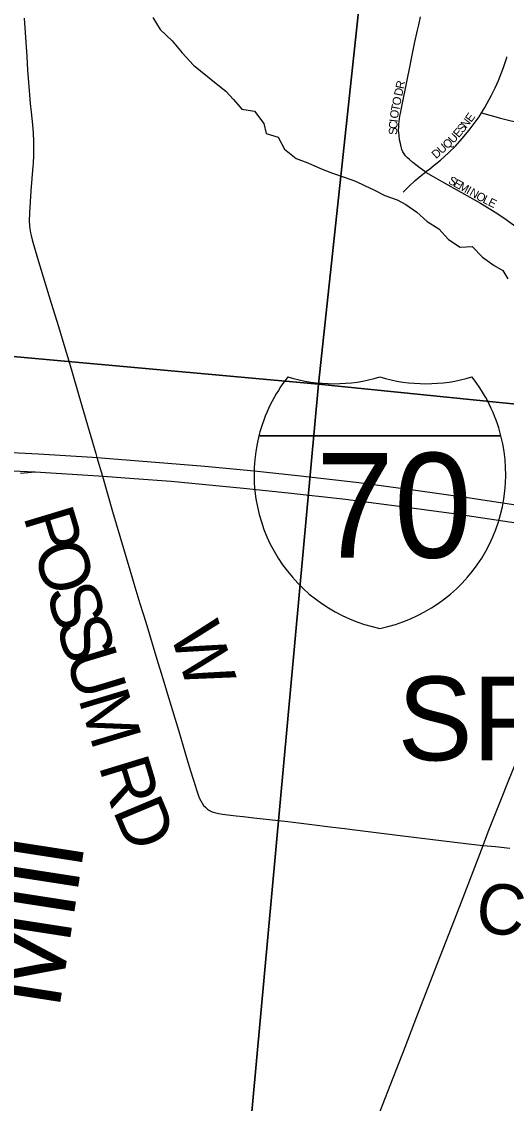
# Model space of a CAD drawing. Extents: x 1410790 to 1770854, y 566777 to 831614.
# Drawn here: x 1590756 to 1593644, y 689323 to 695774 of the extents above; entities that cross this region are included whole.
import ezdxf

# ---------------------------------------------------------------- set-up
doc = ezdxf.new("R2010")
doc.units = 0
for name, color, linetype in [('GM_X_Corporation_Text', 7, 'Continuous'), ('GM_X_County_Road', 7, 'Continuous'), ('GM_X_County_Road_Text', 7, 'Continuous'), ('GM_X_Interchange_Ramps', 7, 'Continuous'), ('GM_X_Interstate_Location', 7, 'Continuous'), ('GM_X_Interstate_Route', 7, 'Continuous'), ('GM_X_Interstate_Shield', 7, 'Continuous'), ('GM_X_Minor_River', 7, 'Continuous'), ('GM_X_Minor_River_Text', 7, 'Continuous'), ('GM_X_Section', 7, 'Continuous'), ('GM_X_Township_Road', 7, 'Continuous'), ('GM_X_Township_Road_Text', 7, 'Continuous'), ('GM_X_Township_Subdivision', 7, 'Continuous'), ('GM_X_Township_Subdivision_Text', 7, 'Continuous')]:
    doc.layers.add(name, color=color, linetype=linetype)

msp = doc.modelspace()

# ---------------------------------------------------------------- linework, layer by layer
at = {"layer": 'GM_X_County_Road'}
for points in [[(1593504.9, 690861.3), (1593535.9, 690942.2), (1593614.2, 691140.3), (1593656.5, 691247), (1593749.7, 691474.5), (1593902.4, 691837), (1594000.3, 692062.5), (1594090.4, 692275.7)], [(1592587.9, 688489.7), (1592602.2, 688526.6), (1592779.5, 688985.2), (1592891.9, 689275.8), (1592968.6, 689474.6), (1593040.4, 689657.6), (1593110.6, 689841.4), (1593218, 690116.2), (1593365.9, 690498.4), (1593504.9, 690861.3)], [(1593504.9, 690861.3), (1593578, 690854.5), (1593663.6, 690845.3)]]:
    msp.add_lwpolyline(points, dxfattribs=at)
at = {"layer": 'GM_X_Interchange_Ramps'}
msp.add_lwpolyline([(1590748.1, 693080.9), (1590835.2, 693088.7)], dxfattribs=at)
at = {"layer": 'GM_X_Interstate_Route'}
for points in [[(1590578.2, 693211), (1590855.4, 693196.5), (1591177.5, 693177.2), (1591204.5, 693175.1), (1591553.4, 693147.7), (1591847.5, 693122.9), (1592141.3, 693094.6), (1592399.6, 693068), (1592764.8, 693025.8), (1593101.9, 692979.8), (1593426.7, 692934.5), (1593750.7, 692884.2)], [(1588973, 693130.9), (1589142.9, 693133.1), (1589366.4, 693134.7), (1589614.8, 693132.6), (1589851.5, 693127.3), (1590146.4, 693119.9), (1590345.1, 693113.5), (1590700.4, 693095.9), (1590835.2, 693088.7), (1590929.7, 693083.7), (1591213.9, 693064.9), (1591236.7, 693063.2), (1591241, 693062.9)], [(1591241, 693062.9), (1591426.3, 693049.1), (1591646.2, 693033.2), (1592077.4, 692990.9), (1592343.8, 692964.5), (1592685.2, 692925.4), (1593005.4, 692884.2), (1593329.9, 692839.8), (1593702, 692784.8), (1593960.9, 692743.6), (1594266.4, 692694.8), (1594397.4, 692673.8), (1594592.6, 692641.4)]]:
    msp.add_lwpolyline(points, dxfattribs=at)
at = {"layer": 'GM_X_Interstate_Shield'}
for p, q in [((1592168.8, 693303.8), (1593611.6, 693303.8)), ((1593611.6, 693303.8), (1592168.8, 693303.8)), ((1593611.6, 693303.8), (1592168.8, 693303.8))]:
    msp.add_line(p, q, dxfattribs=at)
for centre, start, end in [((1593077.7, 693073.9), 141.66896, 165.80665), ((1592616.2, 694552), 253.00908, 286.99093), ((1593164.1, 694552), 253.00908, 286.99093), ((1592702.7, 693073.9), 14.19335, 38.33104), ((1593077.7, 693073.9), 165.80665, 258.46304), ((1592702.7, 693073.9), 281.53696, 14.19335)]:
    msp.add_arc(centre, 937.5, start, end, dxfattribs=at)
at = {"layer": 'GM_X_Minor_River'}
msp.add_lwpolyline([(1591537.8, 695799.2), (1591581.2, 695726.8), (1591652.6, 695660.2), (1591712, 695587.7), (1591779.3, 695515.2), (1591914.3, 695406.1), (1591971.9, 695359.6), (1592017.5, 695309.2), (1592067, 695252.8), (1592142.8, 695240.2), (1592198.2, 695165.7), (1592211.7, 695107.6), (1592283.5, 695085), (1592320.9, 695012.7), (1592390.4, 694958.1), (1592460.1, 694931.6), (1592535.7, 694899), (1592607.4, 694870.4), (1592683.1, 694843.9), (1592744.9, 694823.4), (1592798.6, 694797), (1592854.3, 694770.5), (1592920, 694738), (1592993.7, 694711.4), (1593045.4, 694683), (1593111, 694638.5), (1593172.5, 694582), (1593242.1, 694537.5), (1593299.5, 694475), (1593369.1, 694428.4), (1593439.1, 694433.9), (1593500.5, 694369.4), (1593570, 694318.8), (1593621.7, 694290.4), (1593653.3, 694240.1)], dxfattribs=at)
at = {"layer": 'GM_X_Section'}
for points in [[(1587775.4, 699456.9), (1593108.3, 699057.6), (1592523.5, 693611.4), (1587281.6, 694087.3)], [(1593108.3, 699057.6), (1598351.3, 698519.7), (1597838.4, 693072.3), (1592523.5, 693611.4)], [(1587281.6, 694087.3), (1592523.5, 693611.4), (1592038.7, 688317.6), (1586796.8, 688787.6)], [(1592523.5, 693611.4), (1597838.4, 693072.3), (1597349.3, 687756.6), (1592038.7, 688317.6)]]:
    msp.add_lwpolyline(points, close=True, dxfattribs=at)
at = {"layer": 'GM_X_Township_Road'}
for points in [[(1590770.3, 695794.8), (1590785.6, 695566.5), (1590790.6, 695484.7), (1590801.6, 695337.6), (1590806.4, 695286.6), (1590811.5, 695234.5), (1590820.5, 695158.2), (1590824.7, 695109), (1590826.8, 695059.5), (1590826.6, 695010.1), (1590825.2, 694977.2), (1590823.4, 694928), (1590822.5, 694911.5), (1590809.9, 694764.5), (1590802.1, 694633.7), (1590801, 694584.7), (1590801.9, 694557.4), (1590803.7, 694538.3), (1590807.8, 694514.9), (1590811.8, 694498.5), (1590818, 694473), (1590850.2, 694362.9), (1590932.1, 694096.1), (1590975.9, 693955), (1591013.6, 693829.2), (1591036.9, 693750.5), (1591114.2, 693482.7), (1591157.9, 693333.9)], [(1591157.9, 693333.9), (1591197.5, 693199.3), (1591204.5, 693175.1), (1591236.7, 693063.2), (1591297.6, 692852.3), (1591362.2, 692631.9), (1591415.6, 692450.6), (1591424.1, 692422.8)], [(1591424.1, 692422.8), (1591459.9, 692304.8), (1591494.7, 692191.8), (1591561.3, 691972.2), (1591593.9, 691862.1), (1591632.1, 691736.5), (1591689.2, 691547.8), (1591731.3, 691406.3), (1591760.5, 691312.3), (1591780.1, 691249.6), (1591798.4, 691186.7), (1591809.1, 691156), (1591815.2, 691141), (1591822.2, 691126.6), (1591830.3, 691112.8), (1591839.7, 691100), (1591850.4, 691088.3), (1591863, 691078.1), (1591875.6, 691069.5), (1591889.8, 691062.4), (1591904.6, 691056.8), (1591920, 691052.5), (1591951.7, 691046.8), (1591984.3, 691043.3), (1592000.7, 691041.4), (1592033.6, 691037.8), (1592075, 691033.2), (1592138.2, 691026.2), (1592195.1, 691019.9), (1592230.7, 691015.9), (1592340.6, 691003.8), (1592453.3, 690990.5), (1592532.8, 690980.2), (1592561.9, 690976.6), (1592608.8, 690970.7), (1592680.6, 690961.7), (1592724.9, 690956.1), (1592994.6, 690922.3), (1593206.4, 690896.3), (1593450.8, 690866.9), (1593504.9, 690861.3)]]:
    msp.add_lwpolyline(points, dxfattribs=at)
at = {"layer": 'GM_X_Township_Subdivision'}
for points in [[(1593162, 694877.1), (1593157.6, 694880.4), (1593144, 694890.4), (1593129.9, 694901.1), (1593087, 694934.2), (1593066.6, 694951.3), (1593054.1, 694962.4), (1593043.1, 694974.2), (1593034.4, 694986.7), (1593027.1, 694998.4), (1593021.6, 695012.2), (1593016.1, 695027.5), (1593012.1, 695046.9), (1593007.8, 695069.3), (1593004.6, 695097.3), (1593001.8, 695125.6), (1593002.1, 695146.2), (1593003, 695162.5), (1593005, 695178.8), (1593009.7, 695211), (1593013.1, 695226.4), (1593019.4, 695258.7), (1593055, 695435.5), (1593066.6, 695492.9), (1593082.8, 695573.5), (1593097, 695644), (1593114.5, 695723.9), (1593121.2, 695755.6), (1593131.9, 695802.9)], [(1593495.1, 695230.3), (1593514.9, 695262.9), (1593554.7, 695335), (1593576.8, 695379), (1593596.8, 695424), (1593626.2, 695500.2), (1593646, 695561.2), (1593646.8, 695564)], [(1593162, 694877.1), (1593167.9, 694881.8), (1593187.6, 694897.1), (1593213.7, 694917.3), (1593251.5, 694948.6), (1593298, 694991.1), (1593340.6, 695032.4), (1593380.6, 695076.3), (1593422.6, 695126.3), (1593452.7, 695165.7), (1593480.8, 695206.6), (1593495.1, 695230.3)], [(1593495.1, 695230.3), (1593545, 695216), (1593608, 695198.1), (1593672, 695183.2), (1593736.5, 695171), (1593817.8, 695159.6), (1593883.1, 695153.1), (1593948.7, 695149.4), (1594014.4, 695148.8), (1594067.8, 695150.6)], [(1593029.2, 694756.7), (1593063.3, 694791.9), (1593101.1, 694826.3), (1593136.6, 694856.6), (1593162, 694877.1)], [(1593162, 694877.1), (1593206.6, 694850.3), (1593262.7, 694818.3), (1593490.2, 694691), (1593587.6, 694631), (1593641.9, 694594.6), (1593694.4, 694555.7), (1593745.2, 694514.5), (1593794, 694471), (1593797.3, 694467.6)]]:
    msp.add_lwpolyline(points, dxfattribs=at)

# ---------------------------------------------------------------- texts
at = {"layer": 'GM_X_Corporation_Text'}
msp.add_text('SPRINGFIELD', height=500, rotation=0.00001, dxfattribs=at).set_placement((1592995.9, 691368.4))
at = {"layer": 'GM_X_County_Road_Text'}
msp.add_text('C', height=300, rotation=353.2913, dxfattribs=at).set_placement((1593451.3, 690348.4))
at = {"layer": 'GM_X_Interstate_Location'}
for s in ['-', '.', ',']:
    msp.add_text(s, height=1, dxfattribs=at).set_placement((1592890, 692904.9))
msp.add_text('70', height=1, rotation=0.00001, dxfattribs=at).set_placement((1592685.7, 692697.9))
at = {"layer": 'GM_X_Interstate_Shield'}
msp.add_text('70', height=625, dxfattribs=at).set_placement((1592508.9, 692577.2))
at = {"layer": 'GM_X_Minor_River_Text'}
msp.add_text('Mill', height=499.86, rotation=81.17673, dxfattribs=at).set_placement((1590977.8, 689873.5))
at = {"layer": 'GM_X_Township_Road_Text'}
for s, rotation, p in [('P', 286.79323, (1590763.7, 692824.8)), ('O', 286.79206, (1590822.2, 692631.1)), ('S', 286.79533, (1590898.4, 692378.3)), ('S', 286.79323, (1590956.9, 692184.5)), ('W', 287.52434, (1591636.8, 692133.5)), ('U', 286.79206, (1591015.4, 691990.8)), ('M', 286.80309, (1591091.7, 691738)), ('R', 286.99704, (1591212.9, 691336.8)), ('D', 292.67677, (1591296, 691070.6))]:
    msp.add_text(s, height=300, rotation=rotation, dxfattribs=at).set_placement(p)
at = {"layer": 'GM_X_Township_Subdivision_Text'}
for s, rotation, p in [('R', 78.43887, (1593031.1, 695370)), ('D', 78.42349, (1593022.3, 695326.8)), ('T', 78.97671, (1593004.1, 695236.3)), ('O', 78.46931, (1593010.8, 695270.8)), ('O', 81.17905, (1592997.5, 695193.4)), ('E', 54.0224, (1593434.1, 695170.7)), ('C', 87.47352, (1592993.6, 695133.4)), ('I', 83.95667, (1592995.2, 695172.1)), ('S', 51.30051, (1593383.2, 695106.6)), ('N', 51.66814, (1593405.4, 695134.4)), ('S', 89.28964, (1592993.1, 695098.6)), ('U', 47.03943, (1593327.8, 695044.5)), ('E', 49.8048, (1593359.6, 695078.6)), ('U', 41.21881, (1593257.9, 694982.3)), ('Q', 41.78287, (1593291.4, 695011.6)), ('D', 41.24144, (1593224.9, 694953.3)), ('S', 330.53807, (1593293.2, 694812.1)), ('E', 330.53807, (1593323.8, 694794.8)), ('M', 330.54204, (1593354.5, 694777.5)), ('I', 330.5208, (1593400.4, 694751.6)), ('N', 330.54464, (1593419.6, 694740.7)), ('O', 331.02806, (1593458.3, 694718.9)), ('L', 332.96184, (1593498.4, 694696.7)), ('E', 333.39974, (1593530.2, 694680.5))]:
    msp.add_text(s, height=50, rotation=rotation, dxfattribs=at).set_placement(p)

doc.saveas('drawing.dxf')
